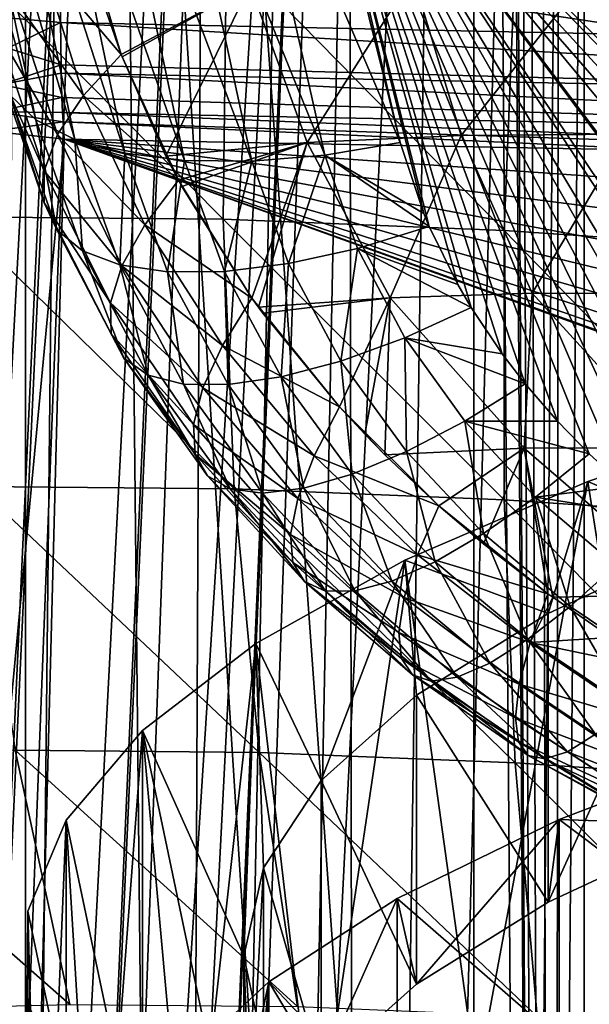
# Model space of a CAD drawing. Header units: metres. Extents: x -24 to 24, y -69 to 184.
# Tile 376 of 656: x -11.51 to -9.51, y 129.93 to 133.39. Entities that reach past the tile are written whole.
import ezdxf

# ---------------------------------------------------------------- set-up
doc = ezdxf.new("R2010")
doc.units = ezdxf.units.M
for name, color, linetype in [('1075', 7, 'CONTINUOUS'), ('1589', 7, 'CONTINUOUS'), ('1906', 7, 'CONTINUOUS'), ('2941', 7, 'CONTINUOUS'), ('367', 7, 'CONTINUOUS'), ('369', 7, 'CONTINUOUS'), ('373', 7, 'CONTINUOUS'), ('382', 7, 'CONTINUOUS'), ('3964', 2, 'CONTINUOUS'), ('3967', 7, 'CONTINUOUS'), ('3970', 7, 'CONTINUOUS'), ('420', 2, 'CONTINUOUS'), ('434', 7, 'CONTINUOUS'), ('463', 7, 'CONTINUOUS'), ('468', 7, 'CONTINUOUS'), ('495', 7, 'CONTINUOUS'), ('496', 7, 'CONTINUOUS'), ('513', 7, 'CONTINUOUS'), ('539', 7, 'CONTINUOUS'), ('542', 7, 'CONTINUOUS'), ('547', 7, 'CONTINUOUS'), ('548', 7, 'CONTINUOUS'), ('554', 2, 'CONTINUOUS'), ('563', 2, 'CONTINUOUS')]:
    doc.layers.add(name, color=color, linetype=linetype)

msp = doc.modelspace()

# ---------------------------------------------------------------- linework, layer by layer
at = {"layer": '1075'}
for points in [[(-9.61817, 130.581387, 227.085287), (-8.936134, 130.841737, 228.056927), (-9.0747, 130.563027, 227.016768)], [(-10.187551, 130.303427, 226.047924), (-9.61817, 130.581387, 227.085287), (-10.119232, 130.003247, 224.927639)], [(-10.119232, 130.003247, 224.927639), (-9.61817, 130.581387, 227.085287), (-9.657678, 130.290742, 226.000586)], [(-9.657678, 130.290742, 226.000586), (-9.61817, 130.581387, 227.085287), (-9.0747, 130.563027, 227.016768)], [(-10.637447, 130.011173, 224.957217), (-10.187551, 130.303427, 226.047924), (-10.453459, 129.704224, 223.811669)], [(-10.453459, 129.704224, 223.811669), (-10.187551, 130.303427, 226.047924), (-10.119232, 130.003247, 224.927639)], [(-10.637447, 130.011173, 224.957217), (-10.962562, 128.459011, 219.164473), (-10.962563, 129.708098, 223.826126)], [(-10.962562, 128.459011, 219.164473), (-10.637447, 130.011173, 224.957217), (-10.724992, 129.086678, 221.506958)], [(-10.724992, 129.086678, 221.506958), (-10.637447, 130.011173, 224.957217), (-10.656213, 129.397432, 222.666707)], [(-10.656213, 129.397432, 222.666707), (-10.637447, 130.011173, 224.957217), (-10.453459, 129.704224, 223.811669)]]:
    msp.add_3dface(points, dxfattribs=at)
at = {"layer": '1589'}
for points in [[(-8.936127, 130.068999, 228.263992), (-9.618168, 129.808648, 227.292347), (-9.231058, 129.932536, 228.36815)], [(-9.231058, 129.932536, 228.36815), (-9.618168, 129.808648, 227.292347), (-9.907783, 129.668519, 227.382823)]]:
    msp.add_3dface(points, dxfattribs=at)
at = {"layer": '1906'}
for points in [[(-8.936134, 130.841737, 228.056927), (-9.61817, 130.581387, 227.085287), (-8.936127, 130.068999, 228.263992)], [(-9.61817, 130.581387, 227.085287), (-10.187551, 130.303427, 226.047924), (-9.618168, 129.808648, 227.292347)], [(-9.61817, 130.581387, 227.085287), (-9.618168, 129.808648, 227.292347), (-8.936127, 130.068999, 228.263992)], [(-10.187551, 130.303427, 226.047924), (-10.637447, 130.011173, 224.957217), (-10.187557, 129.530682, 226.254965)], [(-10.187551, 130.303427, 226.047924), (-10.187557, 129.530682, 226.254965), (-9.618168, 129.808648, 227.292347)], [(-10.637447, 130.011173, 224.957217), (-10.962563, 129.708098, 223.826126), (-10.637447, 129.238433, 225.164276)], [(-10.637447, 130.011173, 224.957217), (-10.637447, 129.238433, 225.164276), (-10.187557, 129.530682, 226.254965)]]:
    msp.add_3dface(points, dxfattribs=at)
at = {"layer": '2941'}
for points in [[(-9.074764, 131.577224, 226.744911), (-9.657704, 131.30495, 225.728774), (-9.657678, 130.290742, 226.000586)], [(-9.074764, 131.577224, 226.744911), (-9.657678, 130.290742, 226.000586), (-9.0747, 130.563027, 227.016768)], [(-9.657704, 131.30495, 225.728774), (-10.119202, 131.017491, 224.655961), (-9.657678, 130.290742, 226.000586)], [(-10.119202, 131.017491, 224.655961), (-10.453443, 130.718466, 223.539982), (-10.119232, 130.003247, 224.927639)], [(-10.119202, 131.017491, 224.655961), (-10.119232, 130.003247, 224.927639), (-9.657678, 130.290742, 226.000586)], [(-10.453443, 130.718466, 223.539982), (-10.65622, 130.41164, 222.394895), (-10.453459, 129.704224, 223.811669)], [(-10.453443, 130.718466, 223.539982), (-10.453459, 129.704224, 223.811669), (-10.119232, 130.003247, 224.927639)], [(-10.65622, 130.41164, 222.394895), (-10.724993, 130.100868, 221.235077), (-10.724992, 129.086678, 221.506958)], [(-10.65622, 130.41164, 222.394895), (-10.724992, 129.086678, 221.506958), (-10.656213, 129.397432, 222.666707)], [(-10.65622, 130.41164, 222.394895), (-10.656213, 129.397432, 222.666707), (-10.453459, 129.704224, 223.811669)], [(-10.724993, 130.100868, 221.235077), (-10.658893, 129.790051, 220.075092), (-10.724992, 129.086678, 221.506958)]]:
    msp.add_3dface(points, dxfattribs=at)
at = {"layer": '367'}
for points in [[(-11.491315, 145.2, -21.354442), (-13.359252, -68.3, -20.238401), (-13.359252, 145.2, -20.238401)], [(-11.491315, -68.3, -21.354442), (-13.359252, -68.3, -20.238401), (-11.491315, 145.2, -21.354442)], [(-9.530857, 145.2, -22.298548), (-11.491315, -68.3, -21.354442), (-11.491315, 145.2, -21.354442)], [(-9.530857, -68.3, -22.298548), (-11.491315, -68.3, -21.354442), (-9.530857, 145.2, -22.298548)], [(-7.493662, 145.2, -23.063121), (-9.530857, -68.3, -22.298548), (-9.530857, 145.2, -22.298548)], [(-7.493662, -68.3, -23.063121), (-9.530857, -68.3, -22.298548), (-7.493662, 145.2, -23.063121)]]:
    msp.add_3dface(points, dxfattribs=at)
at = {"layer": '369'}
for points in [[(-11.491315, 145.2, 21.354442), (-13.359252, 145.2, 20.238401), (-11.572678, 125.225229, 21.310458)], [(-10.064338, 125.258611, 22.062901), (-11.491315, 145.2, 21.354442), (-11.572678, 125.225229, 21.310458)], [(-9.530857, 145.2, 22.298548), (-11.491315, 145.2, 21.354442), (-10.064338, 125.258611, 22.062901)], [(-8.498681, 125.279157, 22.712), (-9.530857, 145.2, 22.298548), (-10.064338, 125.258611, 22.062901)], [(-7.493662, 145.2, 23.063121), (-9.530857, 145.2, 22.298548), (-8.498681, 125.279157, 22.712)]]:
    msp.add_3dface(points, dxfattribs=at)
at = {"layer": '373'}
for points in [[(-9.438998, 146.265645, 239.656905), (-9.696216, 116.980607, 31.318408), (-9.910296, 146.231697, 239.480891)], [(-9.054518, 117.031014, 31.590601), (-9.696216, 116.980607, 31.318408), (-9.438998, 146.265645, 239.656905)], [(-9.910296, 146.231697, 239.480891), (-10.328978, 116.926977, 31.027877), (-10.371125, 146.193885, 239.279016)], [(-9.696216, 116.980607, 31.318408), (-10.328978, 116.926977, 31.027877), (-9.910296, 146.231697, 239.480891)], [(-10.371125, 146.193885, 239.279016), (-10.953393, 116.8701, 30.718679), (-10.819862, 146.15236, 239.051894)], [(-10.328978, 116.926977, 31.027877), (-10.953393, 116.8701, 30.718679), (-10.371125, 146.193885, 239.279016)], [(-10.819862, 146.15236, 239.051894), (-10.953393, 116.8701, 30.718679), (-11.254964, 146.107306, 238.800343)], [(-11.254964, 146.107306, 238.800343), (-11.569929, 116.809948, 30.390482), (-11.674975, 146.058917, 238.525261)], [(-10.953393, 116.8701, 30.718679), (-11.569929, 116.809948, 30.390482), (-11.254964, 146.107306, 238.800343)]]:
    msp.add_3dface(points, dxfattribs=at)
at = {"layer": '382'}
for points in [[(-10.797393, 132.689304, 241.914336), (-11.749925, 133.652215, 241.389964), (-11.735578, 132.698031, 241.395419)], [(-10.786047, 133.643493, 241.924339), (-11.749925, 133.652215, 241.389964), (-10.797393, 132.689304, 241.914336)], [(-9.811567, 132.64971, 242.327777), (-10.786047, 133.643493, 241.924339), (-10.797393, 132.689304, 241.914336)], [(-9.773231, 133.602989, 242.350012), (-10.786047, 133.643493, 241.924339), (-9.811567, 132.64971, 242.327777)], [(-8.790147, 132.580505, 242.631557), (-9.773231, 133.602989, 242.350012), (-9.811567, 132.64971, 242.327777)], [(-8.723861, 133.532, 242.662685), (-9.773231, 133.602989, 242.350012), (-8.790147, 132.580505, 242.631557)], [(-10.759066, 131.742386, 241.802163), (-11.735578, 132.698031, 241.395419), (-11.660991, 131.750993, 241.304547)], [(-10.797393, 132.689304, 241.914336), (-11.735578, 132.698031, 241.395419), (-10.759066, 131.742386, 241.802163)], [(-9.811325, 131.704168, 242.198719), (-10.797393, 132.689304, 241.914336), (-10.759066, 131.742386, 241.802163)], [(-9.811567, 132.64971, 242.327777), (-10.797393, 132.689304, 241.914336), (-9.811325, 131.704168, 242.198719)], [(-8.829343, 131.63754, 242.490191), (-9.811567, 132.64971, 242.327777), (-9.811325, 131.704168, 242.198719)], [(-8.790147, 132.580505, 242.631557), (-9.811567, 132.64971, 242.327777), (-8.829343, 131.63754, 242.490191)], [(-10.671612, 130.816214, 241.589414), (-11.660991, 131.750993, 241.304547), (-11.527225, 130.824577, 241.11864)], [(-10.759066, 131.742386, 241.802163), (-11.660991, 131.750993, 241.304547), (-10.671612, 130.816214, 241.589414)], [(-9.772511, 130.779818, 241.964674), (-10.759066, 131.742386, 241.802163), (-10.671612, 130.816214, 241.589414)], [(-9.811325, 131.704168, 242.198719), (-10.759066, 131.742386, 241.802163), (-9.772511, 130.779818, 241.964674)], [(-8.84089, 130.716522, 242.240598), (-9.811325, 131.704168, 242.198719), (-9.772511, 130.779818, 241.964674)], [(-8.829343, 131.63754, 242.490191), (-9.811325, 131.704168, 242.198719), (-8.84089, 130.716522, 242.240598)], [(-11.527225, 130.824577, 241.11864), (-12.328085, 130.803971, 240.557861), (-11.336183, 129.931966, 240.840344)], [(-10.536277, 129.923967, 241.279118), (-11.527225, 130.824577, 241.11864), (-11.336183, 129.931966, 240.840344)], [(-10.671612, 130.816214, 241.589414), (-11.527225, 130.824577, 241.11864), (-10.536277, 129.923967, 241.279118)], [(-11.336183, 129.931966, 240.840344), (-12.328085, 130.803971, 240.557861), (-12.084883, 129.912946, 240.317796)], [(-9.695676, 129.889814, 241.628973), (-10.671612, 130.816214, 241.589414), (-10.536277, 129.923967, 241.279118)], [(-9.772511, 130.779818, 241.964674), (-10.671612, 130.816214, 241.589414), (-9.695676, 129.889814, 241.628973)], [(-8.824624, 129.830557, 241.886331), (-9.772511, 130.779818, 241.964674), (-9.695676, 129.889814, 241.628973)], [(-8.84089, 130.716522, 242.240598), (-9.772511, 130.779818, 241.964674), (-8.824624, 129.830557, 241.886331)]]:
    msp.add_3dface(points, dxfattribs=at)
at = {"layer": '3964'}
for points in [[(-9.518416, 131.768108, 227.457301), (-8.764888, 132.024663, 228.414776), (-9.231058, 129.932536, 228.36815)], [(-10.160352, 131.491974, 226.426757), (-9.518416, 131.768108, 227.457301), (-9.907783, 129.668519, 227.382823)], [(-9.518416, 131.768108, 227.457301), (-9.231058, 129.932536, 228.36815), (-9.907783, 129.668519, 227.382823)], [(-10.683207, 131.19948, 225.335152), (-10.160352, 131.491974, 226.426757), (-10.472242, 129.387379, 226.333596)], [(-10.160352, 131.491974, 226.426757), (-9.907783, 129.668519, 227.382823), (-10.472242, 129.387379, 226.333596)], [(-11.080838, 130.894042, 224.195241), (-10.683207, 131.19948, 225.335152), (-10.918039, 129.092303, 225.232358)], [(-10.683207, 131.19948, 225.335152), (-10.472242, 129.387379, 226.333596), (-10.918039, 129.092303, 225.232358)], [(-11.348517, 130.579287, 223.020562), (-11.080838, 130.894042, 224.195241), (-11.240124, 128.786634, 224.091587)], [(-11.080838, 130.894042, 224.195241), (-10.918039, 129.092303, 225.232358), (-11.240124, 128.786634, 224.091587)], [(-11.483135, 130.258911, 221.824902), (-11.348517, 130.579287, 223.020562), (-11.434846, 128.473836, 222.924208)], [(-11.348517, 130.579287, 223.020562), (-11.240124, 128.786634, 224.091587), (-11.434846, 128.473836, 222.924208)], [(-11.5, 128.157453, 221.743451), (-11.483135, 130.258911, 221.824902), (-11.434846, 128.473836, 222.924208)], [(-11.483135, 129.936644, 220.622184), (-11.483135, 130.258911, 221.824902), (-11.5, 128.157453, 221.743451)], [(-11.483135, 129.936644, 220.622184), (-11.5, 128.157453, 221.743451), (-11.437002, 127.846333, 220.582334)], [(-11.348517, 129.616268, 219.426524), (-11.483135, 129.936644, 220.622184), (-11.437002, 127.846333, 220.582334)]]:
    msp.add_3dface(points, dxfattribs=at)
at = {"layer": '3967'}
for points in [[(-5.76376, 130.953572, 216.075348), (-11.453786, 129.202222, 208.963535), (-11.355526, 132.970811, 223.038043)], [(-6.273677, 131.14816, 216.749971), (-5.76376, 130.953572, 216.075348), (-11.355526, 132.970811, 223.038043)], [(-6.698809, 131.354479, 217.476951), (-6.273677, 131.14816, 216.749971), (-11.355526, 132.970811, 223.038043)], [(-7.03389, 131.569914, 218.247063), (-6.698809, 131.354479, 217.476951), (-11.355526, 132.970811, 223.038043)], [(-7.274502, 131.791625, 219.050156), (-7.03389, 131.569914, 218.247063), (-11.355526, 132.970811, 223.038043)], [(-7.417321, 132.016564, 219.87519), (-7.274502, 131.791625, 219.050156), (-11.355526, 132.970811, 223.038043)], [(-7.460482, 132.24168, 220.710967), (-7.417321, 132.016564, 219.87519), (-11.355526, 132.970811, 223.038043)], [(-7.403397, 132.464309, 221.547607), (-7.460482, 132.24168, 220.710967), (-11.355526, 132.970811, 223.038043)], [(-7.246964, 132.680954, 222.371966), (-11.355526, 132.970811, 223.038043), (-9.166497, 132.929159, 223.104071)], [(-7.246964, 132.680954, 222.371966), (-7.403397, 132.464309, 221.547607), (-11.355526, 132.970811, 223.038043)], [(0, 128.97765, 209.284256), (-11.453786, 129.202222, 208.963535), (-5.76376, 130.953572, 216.075348)]]:
    msp.add_3dface(points, dxfattribs=at)
at = {"layer": '3970'}
for points in [[(-11.708995, 129.230367, 208.95778), (-11.610734, 132.998956, 223.032288), (-11.355526, 132.970811, 223.038043)], [(-11.453786, 129.202222, 208.963535), (-11.708995, 129.230367, 208.95778), (-11.355526, 132.970811, 223.038043)]]:
    msp.add_3dface(points, dxfattribs=at)
at = {"layer": '420'}
for points in [[(-8.764888, 132.024663, 228.414776), (-9.518416, 131.768108, 227.457301), (-9.074764, 131.577224, 226.744911)], [(-9.518416, 131.768108, 227.457301), (-10.160352, 131.491974, 226.426757), (-9.657704, 131.30495, 225.728774)], [(-9.074764, 131.577224, 226.744911), (-9.518416, 131.768108, 227.457301), (-9.657704, 131.30495, 225.728774)], [(-10.160352, 131.491974, 226.426757), (-10.683207, 131.19948, 225.335152), (-10.453443, 130.718466, 223.539982)], [(-10.119202, 131.017491, 224.655961), (-10.160352, 131.491974, 226.426757), (-10.453443, 130.718466, 223.539982)], [(-9.657704, 131.30495, 225.728774), (-10.160352, 131.491974, 226.426757), (-10.119202, 131.017491, 224.655961)], [(-10.683207, 131.19948, 225.335152), (-11.080838, 130.894042, 224.195241), (-10.724993, 130.100868, 221.235077)], [(-10.65622, 130.41164, 222.394895), (-10.683207, 131.19948, 225.335152), (-10.724993, 130.100868, 221.235077)], [(-10.453443, 130.718466, 223.539982), (-10.683207, 131.19948, 225.335152), (-10.65622, 130.41164, 222.394895)], [(-11.348517, 130.579287, 223.020562), (-11.080838, 129.301513, 218.251845), (-11.080838, 130.894042, 224.195241)], [(-11.080838, 130.894042, 224.195241), (-10.683207, 128.996075, 217.111934), (-10.724993, 130.100868, 221.235077)], [(-11.080838, 129.301513, 218.251845), (-10.683207, 128.996075, 217.111934), (-11.080838, 130.894042, 224.195241)], [(-11.483135, 130.258911, 221.824902), (-11.348517, 129.616268, 219.426524), (-11.348517, 130.579287, 223.020562)], [(-11.348517, 129.616268, 219.426524), (-11.080838, 129.301513, 218.251845), (-11.348517, 130.579287, 223.020562)], [(-11.483135, 129.936644, 220.622184), (-11.348517, 129.616268, 219.426524), (-11.483135, 130.258911, 221.824902)], [(-10.683207, 128.996075, 217.111934), (-10.658893, 129.790051, 220.075092), (-10.724993, 130.100868, 221.235077)]]:
    msp.add_3dface(points, dxfattribs=at)
at = {"layer": '434'}
for points in [[(-9.528475, 141.694251, 233.729386), (-8.718933, 113.389935, 32.199759), (-9.426858, 141.725261, 233.932566)], [(-9.615474, 141.662675, 233.519809), (-8.718933, 113.389935, 32.199759), (-9.528475, 141.694251, 233.729386)], [(-9.687446, 141.630687, 233.304804), (-9.640027, 113.313414, 31.808625), (-9.615474, 141.662675, 233.519809)], [(-9.640027, 113.313414, 31.808625), (-8.718933, 113.389935, 32.199759), (-9.615474, 141.662675, 233.519809)], [(-9.744022, 141.598476, 233.08558), (-9.640027, 113.313414, 31.808625), (-9.687446, 141.630687, 233.304804)], [(-9.784931, 141.566235, 232.863415), (-9.640027, 113.313414, 31.808625), (-9.744022, 141.598476, 233.08558)], [(-9.810057, 141.534167, 232.63971), (-9.640027, 113.313414, 31.808625), (-9.784931, 141.566235, 232.863415)], [(-10.507792, 127.73302, 134.568001), (-9.640027, 113.313414, 31.808625), (-9.819463, 141.502479, 232.415906)], [(-9.819463, 141.502479, 232.415906), (-9.640027, 113.313414, 31.808625), (-9.810057, 141.534167, 232.63971)]]:
    msp.add_3dface(points, dxfattribs=at)
at = {"layer": '463'}
for points in [[(-9.512368, 133.554795, 239.046884), (-9.962601, 132.98401, 238.750508), (-10.132108, 133.544632, 238.650994)], [(-9.380372, 132.988484, 239.101341), (-9.962601, 132.98401, 238.750508), (-9.512368, 133.554795, 239.046884)], [(-10.132108, 133.544632, 238.650994), (-10.503369, 132.958573, 238.33805), (-10.702542, 133.51049, 238.186281)], [(-9.962601, 132.98401, 238.750508), (-10.503369, 132.958573, 238.33805), (-10.132108, 133.544632, 238.650994)], [(-11.218544, 133.450721, 237.65531), (-10.702542, 133.51049, 238.186281), (-11.155448, 133.267743, 237.728007)], [(-10.702542, 133.51049, 238.186281), (-11.152497, 133.259925, 237.731081), (-11.155448, 133.267743, 237.728007)], [(-10.998538, 132.911032, 237.865691), (-11.152497, 133.259925, 237.731081), (-10.702542, 133.51049, 238.186281)], [(-10.503369, 132.958573, 238.33805), (-10.998538, 132.911032, 237.865691), (-10.702542, 133.51049, 238.186281)], [(-9.962601, 132.98401, 238.750508), (-10.212087, 132.413689, 238.457748), (-10.503369, 132.958573, 238.33805)], [(-9.71337, 132.429319, 238.806111), (-10.212087, 132.413689, 238.457748), (-9.962601, 132.98401, 238.750508)], [(-9.380372, 132.988484, 239.101341), (-9.71337, 132.429319, 238.806111), (-9.962601, 132.98401, 238.750508)], [(-9.182202, 132.427609, 239.101923), (-9.71337, 132.429319, 238.806111), (-9.380372, 132.988484, 239.101341)], [(-10.998538, 132.911032, 237.865691), (-10.503369, 132.958573, 238.33805), (-10.954265, 132.826196, 237.897627)], [(-10.954265, 132.826196, 237.897627), (-10.503369, 132.958573, 238.33805), (-10.942175, 132.803933, 237.905963)], [(-10.503369, 132.958573, 238.33805), (-10.696761, 132.412607, 238.048202), (-10.942175, 132.803933, 237.905963)], [(-10.673515, 132.380228, 238.059575), (-10.696761, 132.412607, 238.048202), (-10.503369, 132.958573, 238.33805)], [(-10.212087, 132.413689, 238.457748), (-10.673515, 132.380228, 238.059575), (-10.503369, 132.958573, 238.33805)], [(-10.673515, 132.380228, 238.059575), (-10.212087, 132.413689, 238.457748), (-10.658266, 132.359342, 238.066877)], [(-10.658266, 132.359342, 238.066877), (-10.212087, 132.413689, 238.457748), (-10.389974, 132.030543, 238.178337)], [(-10.212087, 132.413689, 238.457748), (-10.300629, 131.934318, 238.20955), (-10.389974, 132.030543, 238.178337)], [(-10.229855, 131.861896, 238.232549), (-10.300629, 131.934318, 238.20955), (-10.212087, 132.413689, 238.457748)], [(-9.74095, 131.885218, 238.595717), (-10.229855, 131.861896, 238.232549), (-10.212087, 132.413689, 238.457748)], [(-9.71337, 132.429319, 238.806111), (-9.74095, 131.885218, 238.595717), (-10.212087, 132.413689, 238.457748)], [(-9.219285, 131.88734, 238.901446), (-9.74095, 131.885218, 238.595717), (-9.71337, 132.429319, 238.806111)], [(-9.182202, 132.427609, 239.101923), (-9.219285, 131.88734, 238.901446), (-9.71337, 132.429319, 238.806111)], [(-10.229855, 131.861896, 238.232549), (-9.74095, 131.885218, 238.595717), (-10.040911, 131.683178, 238.287541)], [(-10.040911, 131.683178, 238.287541), (-9.74095, 131.885218, 238.595717), (-9.884259, 131.548971, 238.327022)], [(-9.74095, 131.885218, 238.595717), (-9.657977, 131.373782, 238.375808), (-9.884259, 131.548971, 238.327022)], [(-9.219285, 131.88734, 238.901446), (-9.146582, 131.371712, 238.677805), (-9.74095, 131.885218, 238.595717)], [(-9.641226, 131.361601, 238.379075), (-9.657977, 131.373782, 238.375808), (-9.74095, 131.885218, 238.595717)], [(-9.146582, 131.371712, 238.677805), (-9.641226, 131.361601, 238.379075), (-9.74095, 131.885218, 238.595717)], [(-9.641226, 131.361601, 238.379075), (-9.146582, 131.371712, 238.677805), (-9.435562, 131.220048, 238.41578)]]:
    msp.add_3dface(points, dxfattribs=at)
at = {"layer": '468'}
for points in [[(-3.392373, 130.35317, 236.256533), (0, 130.162152, 236.247591), (-10.498232, 134.336361, 234.60445)], [(-10.339803, 133.619502, 234.934149), (-10.175947, 132.958713, 235.237546), (-10.498232, 134.336361, 234.60445)], [(-10.175947, 132.958713, 235.237546), (-10.09314, 132.709158, 235.351523), (-10.498232, 134.336361, 234.60445)], [(-10.09314, 132.709158, 235.351523), (-10.074332, 132.663967, 235.372052), (-10.498232, 134.336361, 234.60445)], [(-10.074332, 132.663967, 235.372052), (-9.974467, 132.460771, 235.463919), (-10.498232, 134.336361, 234.60445)], [(-9.974467, 132.460771, 235.463919), (-9.926849, 132.379029, 235.50066), (-10.498232, 134.336361, 234.60445)], [(-9.926849, 132.379029, 235.50066), (-9.818503, 132.216572, 235.573284), (-10.498232, 134.336361, 234.60445)], [(-9.818503, 132.216572, 235.573284), (-9.738277, 132.111847, 235.619801), (-10.498232, 134.336361, 234.60445)], [(-9.738277, 132.111847, 235.619801), (-9.624273, 131.979785, 235.678088), (-10.498232, 134.336361, 234.60445)], [(-9.624273, 131.979785, 235.678088), (-9.513249, 131.865852, 235.728008), (-10.498232, 134.336361, 234.60445)], [(-9.513249, 131.865852, 235.728008), (-9.390006, 131.752762, 235.777182), (-10.498232, 134.336361, 234.60445)], [(-9.390006, 131.752762, 235.777182), (-9.256226, 131.642971, 235.824513), (-10.498232, 134.336361, 234.60445)], [(-9.256226, 131.642971, 235.824513), (-9.112509, 131.537409, 235.869585), (-10.498232, 134.336361, 234.60445)], [(-9.112509, 131.537409, 235.869585), (-8.971677, 131.444398, 235.908888), (-10.498232, 134.336361, 234.60445)], [(-8.971677, 131.444398, 235.908888), (-8.787512, 131.335988, 235.954119), (-10.498232, 134.336361, 234.60445)], [(-8.787512, 131.335988, 235.954119), (-8.663817, 131.270426, 235.981117), (-10.498232, 134.336361, 234.60445)], [(-8.663817, 131.270426, 235.981117), (-8.408658, 131.150995, 236.029437), (-10.498232, 134.336361, 234.60445)], [(-8.408658, 131.150995, 236.029437), (-8.335033, 131.12006, 236.041734), (-10.498232, 134.336361, 234.60445)], [(-8.335033, 131.12006, 236.041734), (-7.988843, 130.99272, 236.091112), (-10.498232, 134.336361, 234.60445)], [(-7.988843, 130.99272, 236.091112), (-7.967426, 130.985755, 236.09374), (-10.498232, 134.336361, 234.60445)], [(-7.967426, 130.985755, 236.09374), (-7.635909, 130.889564, 236.129016), (-10.498232, 134.336361, 234.60445)], [(-7.635909, 130.889564, 236.129016), (-7.458688, 130.846495, 236.14398), (-10.498232, 134.336361, 234.60445)], [(-7.458688, 130.846495, 236.14398), (-7.268539, 130.806182, 236.157284), (-10.498232, 134.336361, 234.60445)], [(-7.268539, 130.806182, 236.157284), (-6.891445, 130.743073, 236.175817), (-10.498232, 134.336361, 234.60445)], [(-6.891445, 130.743073, 236.175817), (-3.447577, 130.357815, 236.255962), (-10.498232, 134.336361, 234.60445)], [(-3.447577, 130.357815, 236.255962), (-3.392373, 130.35317, 236.256533), (-10.498232, 134.336361, 234.60445)], [(-10.498232, 134.336361, 234.60445), (0, 130.162152, 236.247591), (0, 134.01112, 234.452787)]]:
    msp.add_3dface(points, dxfattribs=at)
at = {"layer": '495'}
for points in [[(-11.454826, 133.038867, 236.142591), (-11.857244, 134.531741, 235.642997), (-11.546881, 133.126496, 236.386183)], [(-11.754995, 134.448933, 235.416887), (-11.857244, 134.531741, 235.642997), (-11.454826, 133.038867, 236.142591)], [(-11.318546, 132.96981, 235.91423), (-11.754995, 134.448933, 235.416887), (-11.454826, 133.038867, 236.142591)], [(-11.613324, 134.381976, 235.207402), (-11.754995, 134.448933, 235.416887), (-11.318546, 132.96981, 235.91423)], [(-11.142613, 132.921642, 235.708761), (-11.613324, 134.381976, 235.207402), (-11.318546, 132.96981, 235.91423)], [(-11.436541, 134.332905, 235.020913), (-11.613324, 134.381976, 235.207402), (-11.142613, 132.921642, 235.708761)], [(-10.93293, 132.89598, 235.533078), (-11.436541, 134.332905, 235.020913), (-11.142613, 132.921642, 235.708761)], [(-11.230024, 134.303215, 234.863094), (-11.436541, 134.332905, 235.020913), (-10.93293, 132.89598, 235.533078)], [(-10.696532, 132.893684, 235.393075), (-11.230024, 134.303215, 234.863094), (-10.93293, 132.89598, 235.533078)], [(-11.000053, 134.293808, 234.738744), (-11.230024, 134.303215, 234.863094), (-10.696532, 132.893684, 235.393075)], [(-10.753624, 134.30497, 234.651647), (-11.000053, 134.293808, 234.738744), (-10.441351, 132.914832, 235.293451)], [(-10.441351, 132.914832, 235.293451), (-11.000053, 134.293808, 234.738744), (-10.696532, 132.893684, 235.393075)], [(-10.175947, 132.958713, 235.237546), (-10.753624, 134.30497, 234.651647), (-10.441351, 132.914832, 235.293451)], [(-10.175947, 132.958713, 235.237546), (-10.339803, 133.619502, 234.934149), (-10.753624, 134.30497, 234.651647)]]:
    msp.add_3dface(points, dxfattribs=at)
at = {"layer": '496'}
for points in [[(-11.291916, 133.724503, 237.544173), (-11.155448, 133.267743, 237.728007), (-11.435136, 133.596781, 237.347539)], [(-11.291916, 133.724503, 237.544173), (-11.218544, 133.450721, 237.65531), (-11.155448, 133.267743, 237.728007)], [(-11.534796, 133.468912, 237.125712), (-11.435136, 133.596781, 237.347539), (-11.287729, 133.124414, 237.537753)], [(-11.435136, 133.596781, 237.347539), (-11.155448, 133.267743, 237.728007), (-11.287729, 133.124414, 237.537753)], [(-11.587548, 133.345188, 236.88613), (-11.534796, 133.468912, 237.125712), (-11.378719, 132.986879, 237.320922)], [(-11.534796, 133.468912, 237.125712), (-11.287729, 133.124414, 237.537753), (-11.378719, 132.986879, 237.320922)], [(-11.591622, 133.229758, 236.636832), (-11.587548, 133.345188, 236.88613), (-11.425384, 132.859574, 237.084644)], [(-11.587548, 133.345188, 236.88613), (-11.378719, 132.986879, 237.320922), (-11.425384, 132.859574, 237.084644)], [(-11.155448, 133.267743, 237.728007), (-10.954265, 132.826196, 237.897627), (-11.287729, 133.124414, 237.537753)], [(-11.152497, 133.259925, 237.731081), (-10.998538, 132.911032, 237.865691), (-11.155448, 133.267743, 237.728007)], [(-10.998538, 132.911032, 237.865691), (-10.954265, 132.826196, 237.897627), (-11.155448, 133.267743, 237.728007)], [(-11.591622, 133.229758, 236.636832), (-11.425384, 132.859574, 237.084644), (-11.426182, 132.746698, 236.836713)], [(-11.546881, 133.126496, 236.386183), (-11.591622, 133.229758, 236.636832), (-11.426182, 132.746698, 236.836713)], [(-11.546881, 133.126496, 236.386183), (-11.426182, 132.746698, 236.836713), (-11.381089, 132.651974, 236.585306)], [(-11.454826, 133.038867, 236.142591), (-11.546881, 133.126496, 236.386183), (-11.381089, 132.651974, 236.585306)], [(-11.287729, 133.124414, 237.537753), (-11.073008, 132.670008, 237.712467), (-11.378719, 132.986879, 237.320922)], [(-10.954265, 132.826196, 237.897627), (-11.073008, 132.670008, 237.712467), (-11.287729, 133.124414, 237.537753)], [(-11.454826, 133.038867, 236.142591), (-11.381089, 132.651974, 236.585306), (-11.291592, 132.578527, 236.338716)], [(-11.318546, 132.96981, 235.91423), (-11.454826, 133.038867, 236.142591), (-11.291592, 132.578527, 236.338716)], [(-11.378719, 132.986879, 237.320922), (-11.153595, 132.525333, 237.499679), (-11.425384, 132.859574, 237.084644)], [(-11.073008, 132.670008, 237.712467), (-11.153595, 132.525333, 237.499679), (-11.378719, 132.986879, 237.320922)], [(-11.318546, 132.96981, 235.91423), (-11.291592, 132.578527, 236.338716), (-11.160642, 132.528778, 236.105075)], [(-11.142613, 132.921642, 235.708761), (-11.318546, 132.96981, 235.91423), (-11.160642, 132.528778, 236.105075)], [(-10.09314, 132.709158, 235.351523), (-10.175947, 132.958713, 235.237546), (-10.441351, 132.914832, 235.293451)], [(-11.142613, 132.921642, 235.708761), (-11.160642, 132.528778, 236.105075), (-10.992558, 132.504369, 235.89209)], [(-10.93293, 132.89598, 235.533078), (-11.142613, 132.921642, 235.708761), (-10.992558, 132.504369, 235.89209)], [(-10.93293, 132.89598, 235.533078), (-10.992558, 132.504369, 235.89209), (-10.792885, 132.506105, 235.706786)], [(-10.696532, 132.893684, 235.393075), (-10.93293, 132.89598, 235.533078), (-10.792885, 132.506105, 235.706786)], [(-10.696532, 132.893684, 235.393075), (-10.792885, 132.506105, 235.706786), (-10.568208, 132.533928, 235.555274)], [(-10.441351, 132.914832, 235.293451), (-10.696532, 132.893684, 235.393075), (-10.568208, 132.533928, 235.555274)], [(-10.441351, 132.914832, 235.293451), (-10.568208, 132.533928, 235.555274), (-10.325937, 132.586922, 235.442553)], [(-10.074332, 132.663967, 235.372052), (-10.441351, 132.914832, 235.293451), (-10.325937, 132.586922, 235.442553)], [(-10.074332, 132.663967, 235.372052), (-10.09314, 132.709158, 235.351523), (-10.441351, 132.914832, 235.293451)], [(-11.425384, 132.859574, 237.084644), (-11.193254, 132.396376, 237.266226), (-11.426182, 132.746698, 236.836713)], [(-11.153595, 132.525333, 237.499679), (-11.193254, 132.396376, 237.266226), (-11.425384, 132.859574, 237.084644)], [(-10.954265, 132.826196, 237.897627), (-10.696761, 132.412607, 238.048202), (-11.073008, 132.670008, 237.712467)], [(-10.696761, 132.412607, 238.048202), (-10.954265, 132.826196, 237.897627), (-10.942175, 132.803933, 237.905963)], [(-11.426182, 132.746698, 236.836713), (-11.190704, 132.287302, 237.01965), (-11.381089, 132.651974, 236.585306)], [(-11.193254, 132.396376, 237.266226), (-11.190704, 132.287302, 237.01965), (-11.426182, 132.746698, 236.836713)], [(-11.381089, 132.651974, 236.585306), (-11.146027, 132.201637, 236.767918), (-11.291592, 132.578527, 236.338716)], [(-11.190704, 132.287302, 237.01965), (-11.146027, 132.201637, 236.767918), (-11.381089, 132.651974, 236.585306)], [(-11.073008, 132.670008, 237.712467), (-10.800168, 132.24649, 237.866701), (-11.153595, 132.525333, 237.499679)], [(-10.696761, 132.412607, 238.048202), (-10.800168, 132.24649, 237.866701), (-11.073008, 132.670008, 237.712467)], [(-9.974467, 132.460771, 235.463919), (-10.074332, 132.663967, 235.372052), (-10.325937, 132.586922, 235.442553)], [(-10.568208, 132.533928, 235.555274), (-10.385127, 132.190621, 235.707889), (-10.325937, 132.586922, 235.442553)], [(-10.385127, 132.190621, 235.707889), (-10.160094, 132.27238, 235.583879), (-10.325937, 132.586922, 235.442553)], [(-10.160094, 132.27238, 235.583879), (-9.926849, 132.379029, 235.50066), (-10.325937, 132.586922, 235.442553)], [(-9.926849, 132.379029, 235.50066), (-9.974467, 132.460771, 235.463919), (-10.325937, 132.586922, 235.442553)], [(-11.291592, 132.578527, 236.338716), (-11.060666, 132.142149, 236.519165), (-11.160642, 132.528778, 236.105075)], [(-11.146027, 132.201637, 236.767918), (-11.060666, 132.142149, 236.519165), (-11.291592, 132.578527, 236.338716)], [(-11.153595, 132.525333, 237.499679), (-10.869537, 132.09749, 237.656932), (-11.193254, 132.396376, 237.266226)], [(-11.160642, 132.528778, 236.105075), (-10.93738, 132.11076, 236.281429), (-10.992558, 132.504369, 235.89209)], [(-11.060666, 132.142149, 236.519165), (-10.93738, 132.11076, 236.281429), (-11.160642, 132.528778, 236.105075)], [(-10.800168, 132.24649, 237.866701), (-10.869537, 132.09749, 237.656932), (-11.153595, 132.525333, 237.499679)], [(-10.792885, 132.506105, 235.706786), (-10.594064, 132.135393, 235.869129), (-10.568208, 132.533928, 235.555274)], [(-10.594064, 132.135393, 235.869129), (-10.385127, 132.190621, 235.707889), (-10.568208, 132.533928, 235.555274)], [(-10.992558, 132.504369, 235.89209), (-10.780153, 132.108483, 236.062391), (-10.792885, 132.506105, 235.706786)], [(-10.93738, 132.11076, 236.281429), (-10.780153, 132.108483, 236.062391), (-10.992558, 132.504369, 235.89209)], [(-10.780153, 132.108483, 236.062391), (-10.594064, 132.135393, 235.869129), (-10.792885, 132.506105, 235.706786)], [(-10.696761, 132.412607, 238.048202), (-10.389974, 132.030543, 238.178337), (-10.800168, 132.24649, 237.866701)], [(-10.658266, 132.359342, 238.066877), (-10.389974, 132.030543, 238.178337), (-10.696761, 132.412607, 238.048202)], [(-10.673515, 132.380228, 238.059575), (-10.658266, 132.359342, 238.066877), (-10.696761, 132.412607, 238.048202)], [(-11.193254, 132.396376, 237.266226), (-10.901931, 131.968909, 237.425775), (-11.190704, 132.287302, 237.01965)], [(-10.869537, 132.09749, 237.656932), (-10.901931, 131.968909, 237.425775), (-11.193254, 132.396376, 237.266226)], [(-9.818503, 132.216572, 235.573284), (-9.926849, 132.379029, 235.50066), (-10.160094, 132.27238, 235.583879)], [(-11.190704, 132.287302, 237.01965), (-10.896329, 131.864805, 237.180526), (-11.146027, 132.201637, 236.767918)], [(-10.901931, 131.968909, 237.425775), (-10.896329, 131.864805, 237.180526), (-11.190704, 132.287302, 237.01965)], [(-10.385127, 132.190621, 235.707889), (-10.154836, 131.873469, 235.846682), (-10.160094, 132.27238, 235.583879)], [(-10.154836, 131.873469, 235.846682), (-9.950074, 131.98003, 235.713515), (-10.160094, 132.27238, 235.583879)], [(-9.950074, 131.98003, 235.713515), (-9.738277, 132.111847, 235.619801), (-10.160094, 132.27238, 235.583879)], [(-9.738277, 132.111847, 235.619801), (-9.818503, 132.216572, 235.573284), (-10.160094, 132.27238, 235.583879)], [(-10.800168, 132.24649, 237.866701), (-10.477975, 131.858829, 237.998846), (-10.869537, 132.09749, 237.656932)], [(-10.389974, 132.030543, 238.178337), (-10.477975, 131.858829, 237.998846), (-10.800168, 132.24649, 237.866701)], [(-11.146027, 132.201637, 236.767918), (-10.852908, 131.788465, 236.928926), (-11.060666, 132.142149, 236.519165)], [(-10.896329, 131.864805, 237.180526), (-10.852908, 131.788465, 236.928926), (-11.146027, 132.201637, 236.767918)], [(-10.594064, 132.135393, 235.869129), (-10.345182, 131.794397, 236.015596), (-10.385127, 132.190621, 235.707889)], [(-10.345182, 131.794397, 236.015596), (-10.154836, 131.873469, 235.846682), (-10.385127, 132.190621, 235.707889)], [(-11.060666, 132.142149, 236.519165), (-10.773037, 131.742297, 236.678915), (-10.93738, 132.11076, 236.281429)], [(-10.852908, 131.788465, 236.928926), (-10.773037, 131.742297, 236.678915), (-11.060666, 132.142149, 236.519165)], [(-10.780153, 132.108483, 236.062391), (-10.515104, 131.745311, 236.214928), (-10.594064, 132.135393, 235.869129)], [(-10.515104, 131.745311, 236.214928), (-10.345182, 131.794397, 236.015596), (-10.594064, 132.135393, 235.869129)], [(-10.93738, 132.11076, 236.281429), (-10.659239, 131.72776, 236.438385), (-10.780153, 132.108483, 236.062391)], [(-10.773037, 131.742297, 236.678915), (-10.659239, 131.72776, 236.438385), (-10.93738, 132.11076, 236.281429)], [(-10.869537, 132.09749, 237.656932), (-10.536058, 131.708257, 237.791153), (-10.901931, 131.968909, 237.425775)], [(-10.477975, 131.858829, 237.998846), (-10.536058, 131.708257, 237.791153), (-10.869537, 132.09749, 237.656932)], [(-10.659239, 131.72776, 236.438385), (-10.515104, 131.745311, 236.214928), (-10.780153, 132.108483, 236.062391)], [(-9.624273, 131.979785, 235.678088), (-9.738277, 132.111847, 235.619801), (-9.950074, 131.98003, 235.713515)], [(-10.389974, 132.030543, 238.178337), (-10.040911, 131.683178, 238.287541), (-10.477975, 131.858829, 237.998846)], [(-10.300629, 131.934318, 238.20955), (-10.229855, 131.861896, 238.232549), (-10.389974, 132.030543, 238.178337)], [(-10.229855, 131.861896, 238.232549), (-10.040911, 131.683178, 238.287541), (-10.389974, 132.030543, 238.178337)], [(-10.901931, 131.968909, 237.425775), (-10.561442, 131.581973, 237.561829), (-10.896329, 131.864805, 237.180526)], [(-10.536058, 131.708257, 237.791153), (-10.561442, 131.581973, 237.561829), (-10.901931, 131.968909, 237.425775)], [(-10.154836, 131.873469, 235.846682), (-9.884114, 131.58592, 235.970288), (-9.950074, 131.98003, 235.713515)], [(-9.884114, 131.58592, 235.970288), (-9.701483, 131.71312, 235.83012), (-9.950074, 131.98003, 235.713515)], [(-9.701483, 131.71312, 235.83012), (-9.513249, 131.865852, 235.728008), (-9.950074, 131.98003, 235.713515)], [(-9.513249, 131.865852, 235.728008), (-9.624273, 131.979785, 235.678088), (-9.950074, 131.98003, 235.713515)], [(-10.896329, 131.864805, 237.180526), (-10.553344, 131.48386, 237.317923), (-10.852908, 131.788465, 236.928926)], [(-10.561442, 131.581973, 237.561829), (-10.553344, 131.48386, 237.317923), (-10.896329, 131.864805, 237.180526)], [(-10.477975, 131.858829, 237.998846), (-10.115247, 131.510394, 238.108654), (-10.536058, 131.708257, 237.791153)], [(-10.040911, 131.683178, 238.287541), (-10.115247, 131.510394, 238.108654), (-10.477975, 131.858829, 237.998846)], [(-10.345182, 131.794397, 236.015596), (-10.054092, 131.486769, 236.144812), (-10.154836, 131.873469, 235.846682)], [(-10.054092, 131.486769, 236.144812), (-9.884114, 131.58592, 235.970288), (-10.154836, 131.873469, 235.846682)], [(-9.390006, 131.752762, 235.777182), (-9.513249, 131.865852, 235.728008), (-9.701483, 131.71312, 235.83012)], [(-10.852908, 131.788465, 236.928926), (-10.512014, 131.416934, 237.066936), (-10.773037, 131.742297, 236.678915)], [(-10.553344, 131.48386, 237.317923), (-10.512014, 131.416934, 237.066936), (-10.852908, 131.788465, 236.928926)], [(-10.515104, 131.745311, 236.214928), (-10.206188, 131.418716, 236.348323), (-10.345182, 131.794397, 236.015596)], [(-10.206188, 131.418716, 236.348323), (-10.054092, 131.486769, 236.144812), (-10.345182, 131.794397, 236.015596)], [(-9.256226, 131.642971, 235.824513), (-9.390006, 131.752762, 235.777182), (-9.701483, 131.71312, 235.83012)], [(-10.773037, 131.742297, 236.678915), (-10.438724, 131.383254, 236.816585), (-10.659239, 131.72776, 236.438385)], [(-10.512014, 131.416934, 237.066936), (-10.438724, 131.383254, 236.816585), (-10.773037, 131.742297, 236.678915)], [(-10.659239, 131.72776, 236.438385), (-10.335726, 131.383854, 236.574567), (-10.515104, 131.745311, 236.214928)], [(-10.438724, 131.383254, 236.816585), (-10.335726, 131.383854, 236.574567), (-10.659239, 131.72776, 236.438385)], [(-10.335726, 131.383854, 236.574567), (-10.206188, 131.418716, 236.348323), (-10.515104, 131.745311, 236.214928)], [(-10.536058, 131.708257, 237.791153), (-10.162662, 131.360684, 237.902262), (-10.561442, 131.581973, 237.561829)], [(-10.115247, 131.510394, 238.108654), (-10.162662, 131.360684, 237.902262), (-10.536058, 131.708257, 237.791153)], [(-10.040911, 131.683178, 238.287541), (-9.657977, 131.373782, 238.375808), (-10.115247, 131.510394, 238.108654)], [(-9.657977, 131.373782, 238.375808), (-10.040911, 131.683178, 238.287541), (-9.884259, 131.548971, 238.327022)], [(-9.884114, 131.58592, 235.970288), (-9.579791, 131.329874, 236.078105), (-9.701483, 131.71312, 235.83012)], [(-9.579791, 131.329874, 236.078105), (-9.420046, 131.473646, 235.93295), (-9.701483, 131.71312, 235.83012)], [(-9.420046, 131.473646, 235.93295), (-9.256226, 131.642971, 235.824513), (-9.701483, 131.71312, 235.83012)], [(-10.561442, 131.581973, 237.561829), (-10.181746, 131.238309, 237.674405), (-10.553344, 131.48386, 237.317923)], [(-10.162662, 131.360684, 237.902262), (-10.181746, 131.238309, 237.674405), (-10.561442, 131.581973, 237.561829)], [(-10.054092, 131.486769, 236.144812), (-9.728628, 131.214357, 236.256324), (-9.884114, 131.58592, 235.970288)], [(-9.728628, 131.214357, 236.256324), (-9.579791, 131.329874, 236.078105), (-9.884114, 131.58592, 235.970288)], [(-10.115247, 131.510394, 238.108654), (-9.720684, 131.20292, 238.196677), (-10.162662, 131.360684, 237.902262)], [(-9.657977, 131.373782, 238.375808), (-9.720684, 131.20292, 238.196677), (-10.115247, 131.510394, 238.108654)], [(-10.553344, 131.48386, 237.317923), (-10.171929, 131.146925, 237.431894), (-10.512014, 131.416934, 237.066936)], [(-10.181746, 131.238309, 237.674405), (-10.171929, 131.146925, 237.431894), (-10.553344, 131.48386, 237.317923)], [(-10.206188, 131.418716, 236.348323), (-9.862109, 131.130548, 236.46228), (-10.054092, 131.486769, 236.144812)], [(-9.862109, 131.130548, 236.46228), (-9.728628, 131.214357, 236.256324), (-10.054092, 131.486769, 236.144812)], [(-9.579791, 131.329874, 236.078105), (-9.248287, 131.105925, 236.170119), (-9.420046, 131.473646, 235.93295)], [(-10.512014, 131.416934, 237.066936), (-10.133503, 131.089266, 237.181979), (-10.438724, 131.383254, 236.816585)], [(-10.171929, 131.146925, 237.431894), (-10.133503, 131.089266, 237.181979), (-10.512014, 131.416934, 237.066936)], [(-10.335726, 131.383854, 236.574567), (-9.976242, 131.080953, 236.689816), (-10.206188, 131.418716, 236.348323)], [(-9.976242, 131.080953, 236.689816), (-9.862109, 131.130548, 236.46228), (-10.206188, 131.418716, 236.348323)], [(-10.438724, 131.383254, 236.816585), (-10.067618, 131.067054, 236.93213), (-10.335726, 131.383854, 236.574567)], [(-10.133503, 131.089266, 237.181979), (-10.067618, 131.067054, 236.93213), (-10.438724, 131.383254, 236.816585)], [(-10.067618, 131.067054, 236.93213), (-9.976242, 131.080953, 236.689816), (-10.335726, 131.383854, 236.574567)], [(-9.657977, 131.373782, 238.375808), (-9.641226, 131.361601, 238.379075), (-9.720684, 131.20292, 238.196677)], [(-10.162662, 131.360684, 237.902262), (-9.758535, 131.056053, 237.991007), (-10.181746, 131.238309, 237.674405)], [(-9.720684, 131.20292, 238.196677), (-9.758535, 131.056053, 237.991007), (-10.162662, 131.360684, 237.902262)], [(-9.641226, 131.361601, 238.379075), (-9.435562, 131.220048, 238.41578), (-9.720684, 131.20292, 238.196677)], [(-9.728628, 131.214357, 236.256324), (-9.376092, 130.977528, 236.350348), (-9.579791, 131.329874, 236.078105)], [(-9.376092, 130.977528, 236.350348), (-9.248287, 131.105925, 236.170119), (-9.579791, 131.329874, 236.078105)], [(-10.181746, 131.238309, 237.674405), (-9.772328, 130.938799, 237.764371), (-10.171929, 131.146925, 237.431894)], [(-9.758535, 131.056053, 237.991007), (-9.772328, 130.938799, 237.764371), (-10.181746, 131.238309, 237.674405)], [(-9.862109, 131.130548, 236.46228), (-9.490939, 130.881023, 236.557229), (-9.728628, 131.214357, 236.256324)], [(-9.720684, 131.20292, 238.196677), (-9.305978, 130.922525, 238.246803), (-9.758535, 131.056053, 237.991007)], [(-9.490939, 130.881023, 236.557229), (-9.376092, 130.977528, 236.350348), (-9.728628, 131.214357, 236.256324)], [(-9.435562, 131.220048, 238.41578), (-9.252015, 131.105256, 238.443787), (-9.720684, 131.20292, 238.196677)], [(-9.252015, 131.105256, 238.443787), (-9.305978, 130.922525, 238.246803), (-9.720684, 131.20292, 238.196677)], [(-10.171929, 131.146925, 237.431894), (-9.761664, 130.854562, 237.523346), (-10.133503, 131.089266, 237.181979)], [(-9.772328, 130.938799, 237.764371), (-9.761664, 130.854562, 237.523346), (-10.171929, 131.146925, 237.431894)], [(-9.976242, 131.080953, 236.689816), (-9.589496, 130.819212, 236.784756), (-9.862109, 131.130548, 236.46228)], [(-9.589496, 130.819212, 236.784756), (-9.490939, 130.881023, 236.557229), (-9.862109, 131.130548, 236.46228)], [(-10.133503, 131.089266, 237.181979), (-9.726851, 130.805787, 237.274928), (-10.067618, 131.067054, 236.93213)], [(-9.761664, 130.854562, 237.523346), (-9.726851, 130.805787, 237.274928), (-10.133503, 131.089266, 237.181979)], [(-10.067618, 131.067054, 236.93213), (-9.668901, 130.793888, 237.026326), (-9.976242, 131.080953, 236.689816)], [(-9.726851, 130.805787, 237.274928), (-9.668901, 130.793888, 237.026326), (-10.067618, 131.067054, 236.93213)], [(-9.668901, 130.793888, 237.026326), (-9.589496, 130.819212, 236.784756), (-9.976242, 131.080953, 236.689816)], [(-9.758535, 131.056053, 237.991007), (-9.335432, 130.771389, 238.019466), (-9.772328, 130.938799, 237.764371)], [(-9.305978, 130.922525, 238.246803), (-9.335432, 130.771389, 238.019466), (-9.758535, 131.056053, 237.991007)], [(-9.772328, 130.938799, 237.764371), (-9.340948, 130.658148, 237.76939), (-9.761664, 130.854562, 237.523346)], [(-9.335432, 130.771389, 238.019466), (-9.340948, 130.658148, 237.76939), (-9.772328, 130.938799, 237.764371)], [(-9.761664, 130.854562, 237.523346), (-9.32234, 130.586598, 237.504955), (-9.726851, 130.805787, 237.274928)], [(-9.340948, 130.658148, 237.76939), (-9.32234, 130.586598, 237.504955), (-9.761664, 130.854562, 237.523346)], [(-9.589496, 130.819212, 236.784756), (-9.131899, 130.638644, 236.714715), (-9.490939, 130.881023, 236.557229)], [(-9.668901, 130.793888, 237.026326), (-9.216034, 130.576679, 236.968632), (-9.589496, 130.819212, 236.784756)], [(-9.216034, 130.576679, 236.968632), (-9.131899, 130.638644, 236.714715), (-9.589496, 130.819212, 236.784756)], [(-9.726851, 130.805787, 237.274928), (-9.280232, 130.559135, 237.23502), (-9.668901, 130.793888, 237.026326)], [(-9.32234, 130.586598, 237.504955), (-9.280232, 130.559135, 237.23502), (-9.726851, 130.805787, 237.274928)], [(-9.280232, 130.559135, 237.23502), (-9.216034, 130.576679, 236.968632), (-9.668901, 130.793888, 237.026326)]]:
    msp.add_3dface(points, dxfattribs=at)
at = {"layer": '513'}
for points in [[(-10.507792, 127.73302, 134.568001), (-9.819463, 141.502479, 232.415906), (-10.239107, 141.463244, 232.424357)], [(-10.648996, 141.366142, 232.440882), (-11.656089, 113.915529, 36.736711), (-10.245353, 141.462211, 232.424546)], [(-11.656089, 113.915529, 36.736711), (-11.427022, 113.948206, 36.730513), (-10.245353, 141.462211, 232.424546)], [(-10.245353, 141.462211, 232.424546), (-11.427022, 113.948206, 36.730513), (-10.239107, 141.463244, 232.424357)], [(-11.427022, 113.948206, 36.730513), (-11.196074, 113.963293, 36.726777), (-10.239107, 141.463244, 232.424357)], [(-11.196074, 113.963293, 36.726777), (-10.507792, 127.73302, 134.568001), (-10.239107, 141.463244, 232.424357)], [(-10.661476, 141.362219, 232.441522), (-11.881914, 113.865459, 36.745335), (-10.648996, 141.366142, 232.440882)], [(-11.881914, 113.865459, 36.745335), (-11.656089, 113.915529, 36.736711), (-10.648996, 141.366142, 232.440882)], [(-11.041038, 141.213089, 232.465156), (-12.103151, 113.798293, 36.756332), (-10.661476, 141.362219, 232.441522)], [(-12.103151, 113.798293, 36.756332), (-11.881914, 113.865459, 36.745335), (-10.661476, 141.362219, 232.441522)], [(-11.407491, 141.007108, 232.4967), (-12.52663, 113.614371, 36.785174), (-11.05892, 141.204552, 232.466483)], [(-12.52663, 113.614371, 36.785174), (-12.318484, 113.71443, 36.769638), (-11.05892, 141.204552, 232.466483)], [(-11.05892, 141.204552, 232.466483), (-12.318484, 113.71443, 36.769638), (-11.041038, 141.213089, 232.465156)], [(-12.318484, 113.71443, 36.769638), (-12.103151, 113.798293, 36.756332), (-11.041038, 141.213089, 232.465156)], [(-11.74112, 140.752265, 232.534889), (-12.916457, 113.368136, 36.822551), (-11.429586, 140.992423, 232.49892)], [(-12.916457, 113.368136, 36.822551), (-12.726351, 113.49871, 36.802846), (-11.429586, 140.992423, 232.49892)], [(-11.429586, 140.992423, 232.49892), (-12.726351, 113.49871, 36.802846), (-11.407491, 141.007108, 232.4967)], [(-12.726351, 113.49871, 36.802846), (-12.52663, 113.614371, 36.785174), (-11.407491, 141.007108, 232.4967)]]:
    msp.add_3dface(points, dxfattribs=at)
at = {"layer": '539'}
for points in [[(-11.36861, 133.380509, 223.730861), (-11.36537, 133.666009, 224.045083), (-9.176253, 133.335077, 223.793405)], [(-9.176253, 133.335077, 223.793405), (-11.36537, 133.666009, 224.045083), (-7.008004, 133.290036, 223.855209)], [(-11.36537, 133.666009, 224.045083), (-5.787777, 133.362089, 223.98994), (-7.008004, 133.290036, 223.855209)], [(-5.393517, 133.537943, 224.22014), (-5.787777, 133.362089, 223.98994), (-11.36537, 133.666009, 224.045083)]]:
    msp.add_3dface(points, dxfattribs=at)
at = {"layer": '542'}
msp.add_3dface([(-11.36537, 133.666009, 224.045083), (-11.36861, 133.380509, 223.730861), (-11.62141, 133.402468, 223.709727)], dxfattribs=at)
at = {"layer": '547'}
for points in [[(-11.62141, 133.402468, 223.709727), (-11.36861, 133.380509, 223.730861), (-11.553141, 133.289906, 223.608371)], [(-11.553141, 133.289906, 223.608371), (-11.36861, 133.380509, 223.730861), (-11.366448, 133.231573, 223.564833)], [(-11.553141, 133.289906, 223.608371), (-11.366448, 133.231573, 223.564833), (-11.575975, 133.162544, 223.426707)], [(-11.575975, 133.162544, 223.426707), (-11.366448, 133.231573, 223.564833), (-11.36581, 133.20222, 223.525445)], [(-11.363441, 133.116884, 223.392738), (-11.575975, 133.162544, 223.426707), (-11.36581, 133.20222, 223.525445)], [(-11.575975, 133.162544, 223.426707), (-11.363441, 133.116884, 223.392738), (-11.598183, 133.066879, 223.234531)], [(-11.598183, 133.066879, 223.234531), (-11.363441, 133.116884, 223.392738), (-11.361389, 133.063962, 223.291261)], [(-11.598183, 133.066879, 223.234531), (-11.35976, 133.03099, 223.21649), (-11.610734, 132.998956, 223.032288)], [(-11.35976, 133.03099, 223.21649), (-11.598183, 133.066879, 223.234531), (-11.361389, 133.063962, 223.291261)], [(-11.610734, 132.998956, 223.032288), (-11.35976, 133.03099, 223.21649), (-11.355526, 132.970811, 223.038043)]]:
    msp.add_3dface(points, dxfattribs=at)
at = {"layer": '548'}
for points in [[(-11.366448, 133.231573, 223.564833), (-11.36861, 133.380509, 223.730861), (-7.005164, 133.115625, 223.651989)], [(-11.36861, 133.380509, 223.730861), (-9.176253, 133.335077, 223.793405), (-7.005164, 133.115625, 223.651989)], [(-11.36581, 133.20222, 223.525445), (-11.366448, 133.231573, 223.564833), (-7.005164, 133.115625, 223.651989)], [(-7.00075, 132.980012, 223.420778), (-11.36581, 133.20222, 223.525445), (-7.005164, 133.115625, 223.651989)], [(-11.363441, 133.116884, 223.392738), (-11.36581, 133.20222, 223.525445), (-7.00075, 132.980012, 223.420778)], [(-11.361389, 133.063962, 223.291261), (-11.363441, 133.116884, 223.392738), (-7.00075, 132.980012, 223.420778)], [(-6.994913, 132.887868, 223.16968), (-11.35976, 133.03099, 223.21649), (-11.361389, 133.063962, 223.291261)], [(-6.994913, 132.887868, 223.16968), (-11.361389, 133.063962, 223.291261), (-7.00075, 132.980012, 223.420778)], [(-11.355526, 132.970811, 223.038043), (-11.35976, 133.03099, 223.21649), (-9.166497, 132.929159, 223.104071)], [(-11.35976, 133.03099, 223.21649), (-6.994913, 132.887868, 223.16968), (-9.166497, 132.929159, 223.104071)]]:
    msp.add_3dface(points, dxfattribs=at)
at = {"layer": '554'}
for points in [[(-11.71315, 117.5, -18.91731), (-9.917613, 117.5, -19.917416), (-11.713116, 145.7, -18.917331)], [(-11.713116, 145.7, -18.917331), (-9.917613, 117.5, -19.917416), (-9.917678, 145.7, -19.917383)], [(-9.917678, 145.7, -19.917383), (-9.917613, 117.5, -19.917416), (-8.037627, 145.7, -20.747507)], [(-9.917613, 117.5, -19.917416), (-8.03754, 117.5, -20.747541), (-8.037627, 145.7, -20.747507)]]:
    msp.add_3dface(points, dxfattribs=at)
at = {"layer": '563'}
for points in [[(-11.71315, 117.5, 18.91731), (-9.917678, 145.7, 19.917383), (-9.917613, 117.5, 19.917416)], [(-11.713116, 145.7, 18.917331), (-9.917678, 145.7, 19.917383), (-11.71315, 117.5, 18.91731)], [(-9.917678, 145.7, 19.917383), (-8.037627, 145.7, 20.747507), (-9.917613, 117.5, 19.917416)], [(-9.917613, 117.5, 19.917416), (-8.037627, 145.7, 20.747507), (-8.03754, 117.5, 20.747541)]]:
    msp.add_3dface(points, dxfattribs=at)

doc.saveas('drawing.dxf')
